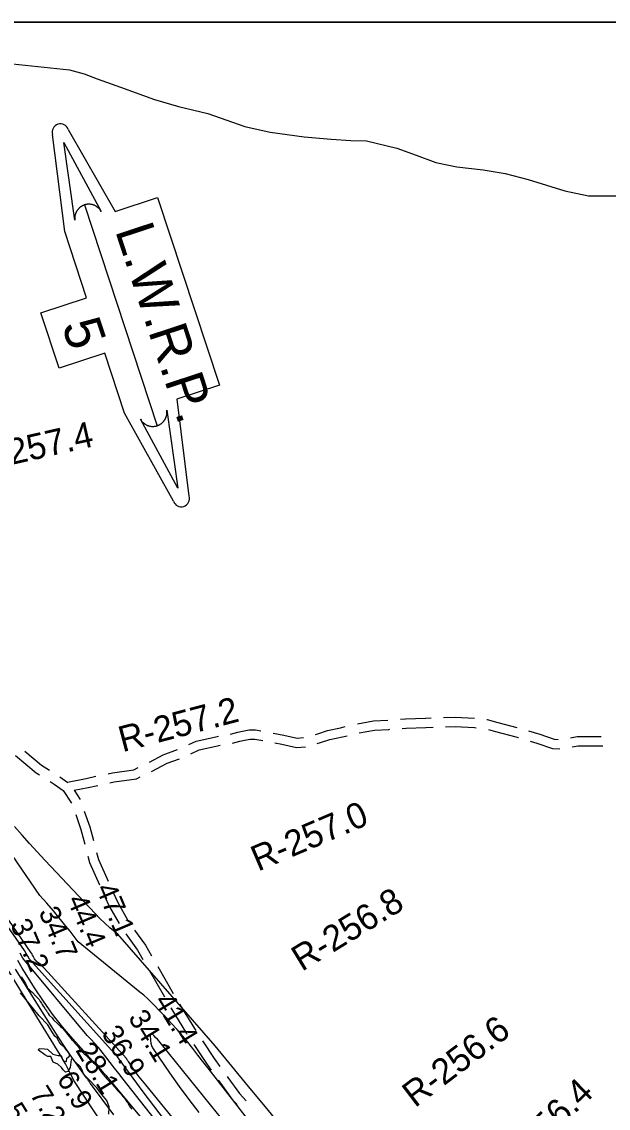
# Model space of a CAD drawing. Extents: x 3263578 to 3301413, y 764927 to 798602.
# Drawn here: x 3281091 to 3282987, y 790507 to 794018 of the extents above; entities that cross this region are included whole.
import ezdxf

# ---------------------------------------------------------------- set-up
doc = ezdxf.new("R2010")
doc.units = 0
for name, color, linetype in [('V-GRID-FRAM', 7, 'Continuous'), ('V-RIVR-EDGE', 7, 'Continuous'), ('V-RIVR-RANG', 7, 'Continuous'), ('V-RIVR-RANG-IDEN', 7, 'Continuous'), ('V-ROAD-CNTR', 7, 'Continuous'), ('V-SITE-VEGE', 7, 'Continuous'), ('V-TOPO-DPTH', 7, 'Continuous'), ('V-TOPO-MAJR', 7, 'Continuous'), ('V-TOPO-MINR', 7, 'Continuous'), ('V-TOPO-WATR-IDEN', 7, 'Continuous')]:
    doc.layers.add(name, color=color, linetype=linetype)

msp = doc.modelspace()

# ---------------------------------------------------------------- linework, layer by layer
at = {"layer": 'V-GRID-FRAM'}
msp.add_lwpolyline([(3267734.9, 794015.5), (3299171.2, 794017.8), (3299180.4, 775831.7), (3267728.3, 775829.4), (3267734.9, 794015.5)], dxfattribs=at)
at = {"layer": 'V-RIVR-EDGE'}
for points in [[(3281247.7, 790638.8), (3281240.3, 790625.3), (3281232.9, 790623.6), (3281224.7, 790630.6), (3281219.5, 790638.8), (3281208.2, 790648.9), (3281192.6, 790655), (3281190, 790663.3), (3281184.8, 790674.1), (3281176.1, 790673.7), (3281166.1, 790679), (3281145.7, 790694.2), (3281147.9, 790699.9), (3281164.8, 790698.1), (3281174.4, 790697.6), (3281191.3, 790681.5), (3281209.1, 790677.1), (3281218.7, 790677.1), (3281223, 790664), (3281226.9, 790658.4), (3281236, 790657.9), (3281237.4, 790667.9), (3281246.1, 790675.3), (3281245.7, 790682.2), (3281230.5, 790702.3), (3281219.2, 790712.3), (3281212.7, 790721.5), (3281205.8, 790733.2), (3281198, 790739.7), (3281188.9, 790755), (3281175.9, 790775.9), (3281147.7, 790805.5), (3281115.7, 790844.7), (3281087.5, 790880)], [(3281373, 790487.6), (3281373.9, 790510.7), (3281366.1, 790532), (3281349.7, 790551.2), (3281333.6, 790572.9), (3281308, 790599.1), (3281291.6, 790616.1), (3281285.5, 790632.2), (3281281.2, 790640.4), (3281264.3, 790656.6), (3281255.2, 790666.1), (3281251.3, 790664), (3281247.7, 790638.8)]]:
    msp.add_lwpolyline(points, dxfattribs=at)
at = {"layer": 'V-ROAD-CNTR'}
for p, q in [((3281530.8, 790964.2), (3281580.9, 790877.6)), ((3281502.9, 790952.6), (3281552.9, 790866.1))]:
    msp.add_line(p, q, dxfattribs=at)
for points in [[(3280742.3, 794016.5), (3280771, 794002.5), (3280832.9, 793966.2), (3280883.7, 793928.4), (3280918.2, 793909.7), (3280976.3, 793891.1), (3281061.6, 793881.6), (3281246.1, 793862.8), (3281292.7, 793849.4), (3281335, 793833.2)], [(3281335, 793833.2), (3281410.8, 793806.7), (3281520.2, 793766.1), (3281598, 793743.5), (3281692.6, 793721), (3281811.9, 793679.6), (3281894.6, 793660.7), (3282003.8, 793646.2), (3282091.7, 793637.9), (3282154.6, 793634.3), (3282205.7, 793632.6), (3282303.8, 793609.7), (3282366, 793586.7), (3282429.5, 793562.9), (3282498.1, 793549.1), (3282583.2, 793538.9), (3282653.5, 793527.6), (3282728, 793508.2), (3282846.5, 793471.4), (3282922.9, 793455.5), (3283013.9, 793454.9)], [(3282315.1, 791763.8), (3282332, 791765), (3282396.8, 791767.3), (3282415, 791767.9)], [(3282454.9, 791769.3), (3282492.1, 791770.7), (3282554.8, 791767.1)], [(3281766.4, 791715.7), (3281789.8, 791722.1), (3281805.2, 791725), (3281826.3, 791729.5), (3281847, 791729.7), (3281864.5, 791726.4)], [(3282040.6, 791714.4), (3282048, 791716.7), (3282079.4, 791726.9), (3282121.5, 791735.9), (3282137.1, 791740.1)], [(3282176.1, 791749), (3282228.6, 791758.5), (3282275.2, 791761)], [(3282181.9, 791719.6), (3282232.1, 791728.7), (3282278, 791731.1), (3282281, 791731.3)], [(3282320.9, 791734.2), (3282333.7, 791735.1), (3282397.8, 791737.4), (3282420.8, 791738.1)], [(3282460.8, 791739.5), (3282491.8, 791740.6), (3282555, 791737), (3282560.6, 791736.4)], [(3282594.5, 791762.6), (3282595.4, 791762.5), (3282630.1, 791753.4), (3282691.2, 791737.1)], [(3282600.1, 791730.3), (3282622.4, 791724.4), (3282688.2, 791706.9), (3282696.7, 791704.4)], [(3281631.3, 791682), (3281655.3, 791693.1), (3281718.5, 791707.3), (3281727, 791708.9)], [(3281772.3, 791686.2), (3281796.6, 791692.8), (3281811.1, 791695.6), (3281829.5, 791699.5), (3281844.4, 791699.6), (3281870.3, 791694.8)], [(3281903.8, 791719.1), (3281938.5, 791712.7), (3281981.7, 791702.9), (3282002.1, 791704.2)], [(3282046.5, 791684.9), (3282057, 791688.1), (3282087.2, 791697.9), (3282128.5, 791706.8), (3282143, 791710.6)], [(3282729.6, 791726), (3282766, 791715.3), (3282812.2, 791699), (3282825.3, 791698.6)], [(3282864.8, 791703.9), (3282887, 791708.1), (3282964.4, 791708.1)], [(3281101.7, 791660.1), (3281155.4, 791615.1), (3281180.8, 791599.1)], [(3281503.8, 791624.9), (3281548.7, 791648.7), (3281594.8, 791665.7)], [(3281637.4, 791651.9), (3281665, 791664.5), (3281724.6, 791677.9), (3281732.4, 791679.4), (3281732.9, 791679.5)], [(3281909.6, 791687.5), (3281932.4, 791683.3), (3281979.2, 791672.7), (3282008, 791674.5)], [(3282735, 791693.1), (3282756.8, 791686.8), (3282806.7, 791669.1), (3282831.1, 791668.4)], [(3282870.5, 791674.4), (3282889.8, 791678.1), (3282970.2, 791678.1)], [(3281071.3, 791646.5), (3281137.7, 791590.7), (3281148.9, 791583.7)], [(3281510.2, 791594.3), (3281561, 791621.3), (3281600.8, 791635.9)], [(3281370.4, 791587.8), (3281384.4, 791590.6), (3281453.5, 791600.7), (3281467.9, 791607.4)], [(3281182.8, 791562.4), (3281195.9, 791554.2), (3281225.4, 791533.9), (3281251.8, 791492.9)], [(3281214.6, 791577.8), (3281240.6, 791559.8)], [(3281238.9, 791560.3), (3281299.9, 791572.6), (3281331.3, 791579.5)], [(3281376.4, 791558.4), (3281389.6, 791561.1), (3281462.2, 791571.6), (3281474, 791577.2)], [(3281260.8, 791534.1), (3281306.1, 791543.2), (3281337.2, 791550)], [(3281261, 791534), (3281279.9, 791504.6)], [(3281265.7, 791455.5), (3281282.6, 791407.2), (3281295.1, 791360)], [(3281293.4, 791467), (3281311.3, 791416), (3281323.1, 791371.5)], [(3281305.3, 791321.3), (3281310.8, 791300.5), (3281342.5, 791228.7)], [(3281333.3, 791332.9), (3281339.2, 791310.5), (3281370.3, 791240.2)], [(3281386.9, 791203.8), (3281402, 791171.5), (3281433.6, 791115.5)], [(3281359.1, 791192.3), (3281375.4, 791157.7), (3281405.7, 791103.9)], [(3281427.6, 791070.5), (3281465.7, 791017), (3281482.8, 790987.3)], [(3281456, 791082.3), (3281490.9, 791033.2), (3281510.8, 790998.8)], [(3281573.1, 790831.6), (3281623.9, 790748.3), (3281625.3, 790746.2)], [(3281601.2, 790843.2), (3281649.2, 790764.4), (3281653.5, 790757.9)], [(3281647.4, 790712.9), (3281688.7, 790650.7), (3281703.4, 790630.1)], [(3281675.6, 790724.6), (3281713.4, 790667.7), (3281731.8, 790641.9)], [(3281755, 790609.3), (3281757.8, 790605.5), (3281795.2, 790554.1), (3281816.7, 790530.8)], [(3281726.6, 790597.5), (3281733.4, 790588), (3281772, 790535), (3281787.5, 790518.3)]]:
    msp.add_lwpolyline(points, dxfattribs=at)
at = {"layer": 'V-SITE-VEGE'}
for p, q in [((3287293.5, 794017), (3279595.5, 794016.4)), ((3281089.2, 790931), (3281091.4, 790927.8)), ((3281091.4, 790927.8), (3281095.8, 790921.7)), ((3281095.8, 790921.7), (3281098, 790918.8)), ((3281098, 790918.8), (3281103.3, 790909.2)), ((3281103.3, 790909.2), (3281105.5, 790905.1)), ((3281105.5, 790905.1), (3281108.6, 790898)), ((3281108.6, 790898), (3281110.2, 790895.5)), ((3281110.2, 790895.5), (3281112.1, 790893.2)), ((3281112.1, 790893.2), (3281113.3, 790892.2)), ((3281113.3, 790892.2), (3281114.3, 790891.3)), ((3281114.3, 790891.3), (3281115.5, 790890.6)), ((3281115.5, 790890.6), (3281120, 790886.1)), ((3281120, 790886.1), (3281124.7, 790881.6)), ((3281124.7, 790881.6), (3281130.7, 790876.1)), ((3281130.7, 790876.1), (3281131.6, 790874.5)), ((3281131.6, 790874.5), (3281140.5, 790865.5)), ((3281140.5, 790865.5), (3281142.4, 790863.9)), ((3281142.4, 790863.9), (3281143.6, 790862.7)), ((3281143.6, 790862.7), (3281147.4, 790858.2)), ((3281147.4, 790858.2), (3281150.2, 790853.7)), ((3281150.2, 790853.7), (3281151.2, 790851.7)), ((3281151.2, 790851.7), (3281154.9, 790846.3)), ((3281154.9, 790846.3), (3281157.5, 790842.1)), ((3281157.5, 790842.1), (3281160.9, 790836.7)), ((3281160.9, 790836.7), (3281162.5, 790833.8)), ((3281162.5, 790833.8), (3281164.7, 790830.9)), ((3281164.7, 790830.9), (3281165, 790829.6)), ((3281165, 790829.6), (3281166.6, 790828)), ((3281166.6, 790828), (3281168.5, 790825.2)), ((3281168.5, 790825.2), (3281171.3, 790821.6)), ((3281171.3, 790821.6), (3281172.9, 790819.1)), ((3281172.9, 790819.1), (3281175.1, 790815.8)), ((3281175.1, 790815.8), (3281176.9, 790812.6)), ((3281176.9, 790812.6), (3281180.4, 790807.8)), ((3281180.4, 790807.8), (3281189.5, 790798.5)), ((3281189.5, 790798.5), (3281194.3, 790792.7)), ((3281194.3, 790792.7), (3281208.8, 790777.9)), ((3281208.8, 790777.9), (3281211.3, 790775.7)), ((3281211.3, 790775.7), (3281213.2, 790773.8)), ((3281213.2, 790773.8), (3281217, 790770.9)), ((3281217, 790770.9), (3281222.1, 790766.7)), ((3281222.1, 790766.7), (3281224.6, 790764.1)), ((3281224.6, 790764.1), (3281227.4, 790760.3)), ((3281227.4, 790760.3), (3281229.6, 790757.7)), ((3281229.6, 790757.7), (3281233.1, 790753.2)), ((3281233.1, 790753.2), (3281235.9, 790750)), ((3281235.9, 790750), (3281239.1, 790745.2)), ((3281239.1, 790745.2), (3281241.3, 790742.6)), ((3281241.3, 790742.6), (3281244.4, 790738.4)), ((3281244.4, 790738.4), (3281246.9, 790735.9)), ((3281246.9, 790735.9), (3281248.8, 790733.6)), ((3281248.8, 790733.6), (3281249.5, 790732.3)), ((3281249.5, 790732.3), (3281253.6, 790728.2)), ((3281253.6, 790728.2), (3281256.7, 790725.3)), ((3281256.7, 790725.3), (3281261.1, 790719.8)), ((3281261.1, 790719.8), (3281263.6, 790716)), ((3281263.6, 790716), (3281268.1, 790711.8)), ((3281268.1, 790711.8), (3281269, 790710.2)), ((3281269, 790710.2), (3281271.2, 790707.9)), ((3281271.2, 790707.9), (3281273.4, 790705.4)), ((3281273.4, 790705.4), (3281276.9, 790700.9)), ((3281276.9, 790700.9), (3281279.4, 790698)), ((3281279.4, 790698), (3281281.9, 790695.4)), ((3281281.9, 790695.4), (3281284.8, 790691.9)), ((3281284.8, 790691.9), (3281286, 790690.6)), ((3281286, 790690.6), (3281287.9, 790687.7)), ((3281287.9, 790687.7), (3281293.3, 790682.2)), ((3281293.3, 790682.2), (3281297.1, 790679)), ((3281297.1, 790679), (3281305.3, 790671.6)), ((3281305.3, 790671.6), (3281306.5, 790670.6)), ((3281306.5, 790670.6), (3281308.8, 790668.4)), ((3281308.8, 790668.4), (3281310, 790666.8)), ((3281310, 790666.8), (3281310.6, 790665.5)), ((3281310.6, 790665.5), (3281314.1, 790661.3)), ((3281314.1, 790661.3), (3281317.6, 790659.1)), ((3281317.6, 790659.1), (3281319.8, 790657.1)), ((3281319.8, 790657.1), (3281323.6, 790653.3)), ((3281323.6, 790653.3), (3281327.4, 790650.1)), ((3281327.4, 790650.1), (3281329, 790648.5)), ((3281329, 790648.5), (3281329.6, 790647.5)), ((3281329.6, 790647.5), (3281333.7, 790642.4)), ((3281333.7, 790642.4), (3281335.9, 790640.1)), ((3281335.9, 790640.1), (3281341.5, 790632.7)), ((3281341.5, 790632.7), (3281344.1, 790629.2)), ((3281344.1, 790629.2), (3281347.2, 790625)), ((3281347.2, 790625), (3281349.4, 790622.5)), ((3281349.4, 790622.5), (3281351, 790619.6)), ((3281351, 790619.6), (3281353.5, 790617)), ((3281353.5, 790617), (3281361.7, 790606.7)), ((3281361.7, 790606.7), (3281365.8, 790602.2)), ((3281365.8, 790602.2), (3281368.3, 790600)), ((3281368.3, 790600), (3281371.2, 790596.5)), ((3281371.2, 790596.5), (3281372.1, 790595.5)), ((3281372.1, 790595.5), (3281373.7, 790593.6)), ((3281373.7, 790593.6), (3281374.9, 790592.6)), ((3281374.9, 790592.6), (3281385.4, 790582)), ((3281385.4, 790582), (3281389.8, 790576.5)), ((3281389.8, 790576.5), (3281393.9, 790572.4)), ((3281393.9, 790572.4), (3281395.1, 790570.4)), ((3281395.1, 790570.4), (3281398.3, 790566.9)), ((3281398.3, 790566.9), (3281399.5, 790565)), ((3281399.5, 790565), (3281400.8, 790563.7)), ((3281400.8, 790563.7), (3281404.3, 790560.8)), ((3281404.3, 790560.8), (3281406.2, 790558.5)), ((3281406.2, 790558.5), (3281407.7, 790557.3)), ((3281407.7, 790557.3), (3281411.2, 790553.7)), ((3281411.2, 790553.7), (3281412.8, 790551.8)), ((3281412.8, 790551.8), (3281413.7, 790550.2)), ((3281413.7, 790550.2), (3281415.6, 790547.6)), ((3281415.6, 790547.6), (3281418.5, 790544.7)), ((3281418.5, 790544.7), (3281419.4, 790544.4)), ((3281419.4, 790544.4), (3281420.7, 790542.5)), ((3281420.7, 790542.5), (3281423.2, 790539.3)), ((3281423.2, 790539.3), (3281427.9, 790532.2)), ((3281427.9, 790532.2), (3281430.4, 790528.7)), ((3281430.4, 790528.7), (3281431, 790527.1)), ((3281431, 790527.1), (3281432, 790526.1)), ((3281432, 790526.1), (3281433.9, 790523.9)), ((3281433.9, 790523.9), (3281434.8, 790522)), ((3281434.8, 790522), (3281435.4, 790521)), ((3281435.4, 790521), (3281436.4, 790518.4)), ((3281436.4, 790518.4), (3281438.3, 790515.2)), ((3281438.3, 790515.2), (3281439.5, 790513.3)), ((3281439.5, 790513.3), (3281441.7, 790510.1)), ((3281441.7, 790510.1), (3281447.1, 790503.7))]:
    msp.add_line(p, q, dxfattribs=at)
at = {"layer": 'V-TOPO-DPTH'}
msp.add_lwpolyline([(3281389.3, 790484.9), (3281313.6, 790586.3), (3281311.9, 790588.6), (3281310.3, 790590.9), (3281308.7, 790593.3), (3281307.1, 790595.7), (3281305.5, 790598.1), (3281303.9, 790600.5), (3281302.3, 790602.9), (3281300.6, 790605.2), (3281255.8, 790668.8), (3281232.1, 790703.1), (3281208.7, 790737.7), (3281186, 790772.7), (3281163.6, 790808), (3281071.2, 790956.3)], dxfattribs=at)
at = {"layer": 'V-TOPO-MAJR'}
msp.add_lwpolyline([(3281553.2, 790469.3), (3281518.3, 790514.5), (3281484, 790560.1), (3281431.1, 790631.5), (3281423.6, 790641.7), (3281416.1, 790651.9), (3281408.6, 790662.1), (3281401.1, 790672.4), (3281116, 790988.2), (3281110.7, 790997.6), (3281105.6, 791007.2), (3281100.7, 791016.8), (3280805.5, 791439.3)], dxfattribs=at)
at = {"layer": 'V-TOPO-MINR'}
for points in [[(3281963.8, 790289.2), (3281693.4, 790636.5), (3281677.1, 790657.5), (3281660.7, 790678.3), (3281644.3, 790699.2), (3281627.8, 790720), (3281611, 790740.5), (3281593.7, 790760.7), (3281575.9, 790780.3), (3281557.7, 790799.6), (3281497.4, 790861.4), (3281485.6, 790872.1), (3281472.9, 790881.7), (3281274.2, 791044.4), (3281261.2, 791061.7), (3281247.9, 791078.6), (3281234.3, 791095.4), (3281193.8, 791144.2), (3281172.1, 791169.4), (3281149.9, 791194.1), (3280941.8, 791496.6)], [(3281832.8, 790164.2), (3281491.9, 790582.1), (3281481.6, 790595), (3281471.4, 790608.2), (3281461.6, 790621.5), (3281451.9, 790635), (3281436.1, 790657.7), (3281434.6, 790660), (3281433, 790662.3), (3281431.4, 790664.6), (3281429.9, 790666.9), (3281153.1, 790970.9), (3281149.6, 790972.8), (3281146.3, 790975), (3281143.1, 790977.4), (3281140.2, 790980.1), (3281137.5, 790983), (3281135.1, 790986.2), (3281132.9, 790989.5), (3281127.7, 790998.4), (3281126.3, 791001), (3281124.8, 791003.6), (3281123.5, 791006.3), (3281122.2, 791009), (3280797.9, 791481.6)], [(3281933.2, 790445.4), (3281878.7, 790510.9), (3281824.3, 790576.6), (3281770, 790642.4), (3281716, 790708.3), (3281401.6, 791069.2), (3281393.1, 791075.9), (3281376.1, 791090), (3281359.5, 791104.6), (3281343.6, 791119.9), (3281328.1, 791135.6), (3281166.6, 791307.7), (3281141.6, 791334.8), (3281116.8, 791362), (3281092.3, 791389.6), (3281068.1, 791417.3)], [(3281547.7, 790438.1), (3281419.4, 790600.9), (3281405.3, 790618.8), (3281391.2, 790636.6), (3281377.1, 790654.5), (3281363, 790672.4), (3281339.1, 790702.7), (3281327.6, 790716.2), (3281315.5, 790729.1), (3281302.5, 790741.2), (3281095.3, 790991.1), (3281085.9, 791007.9)], [(3281457.4, 790295.3), (3281260, 790596), (3281257.7, 790601.9), (3281248.3, 790620.2), (3281240.4, 790635.1), (3281232.3, 790649.8), (3281223.8, 790664.4), (3281215.2, 790678.8), (3281038.3, 790966.6)], [(3281389.3, 790484.9), (3281313.6, 790586.3), (3281311.9, 790588.6), (3281310.3, 790590.9), (3281308.7, 790593.3), (3281307.1, 790595.7), (3281305.5, 790598.1), (3281303.9, 790600.5), (3281302.3, 790602.9), (3281300.6, 790605.2), (3281255.8, 790668.8), (3281232.1, 790703.1), (3281208.7, 790737.7), (3281186, 790772.7), (3281163.6, 790808), (3281071.2, 790956.3)], [(3281668, 790248.2), (3281364.9, 790610.8), (3281362.2, 790614), (3281359.6, 790617.2), (3281356.9, 790620.4), (3281354.2, 790623.5), (3281351.7, 790626.4), (3281349.1, 790629.4), (3281346.4, 790632.3), (3281343.6, 790635.2), (3281340.8, 790638), (3281338, 790640.8), (3281335.2, 790643.7), (3281332.5, 790646.6), (3281329.8, 790649.5), (3281256.6, 790730.8), (3281223.1, 790770.1), (3281191, 790810.5), (3281161.1, 790852.5), (3281132.6, 790895.7), (3281108, 790935.2), (3281093, 790959.5), (3281078.3, 790983.8)], [(3281859.6, 790321.6), (3281543, 790714), (3281538.7, 790719.2), (3281534.3, 790724.4), (3281529.8, 790729.5), (3281525.2, 790734.5), (3281518, 790742.1), (3281516.3, 790743.5), (3281514.6, 790744.7), (3281512.6, 790745.5), (3281510.5, 790746.1), (3281508.9, 790745.9), (3281507.6, 790745.3), (3281506.9, 790744.1), (3281506.5, 790742.5), (3281507.6, 790725.4), (3281508.8, 790717.3), (3281510.8, 790709.5), (3281514.1, 790702.1), (3281518.2, 790695), (3281569.1, 790620.9), (3281599.9, 790577.4), (3281631.4, 790534.5), (3281664, 790492.4)]]:
    msp.add_lwpolyline(points, dxfattribs=at)
at = {"layer": 'V-TOPO-WATR-IDEN'}
msp.add_line((3281294, 793425.8), (3281529.2, 792712.3), dxfattribs=at)
for points in [[(3281241.6, 793669.6), (3281392.9, 793404.2), (3281530.4, 793449.5), (3281730.3, 792843.1), (3281592.8, 792797.8), (3281631.9, 792485.1)], [(3281581.6, 792468.5), (3281423.8, 792753.3), (3281360.2, 792946.5), (3281212.6, 792897.9), (3281153.5, 793077.4), (3281301, 793126), (3281230.6, 793339.6), (3281191.2, 793653)]]:
    msp.add_lwpolyline(points, dxfattribs=at)
for points in [[(3281263, 793376.1), (3281227.6, 793627.5), (3281348.5, 793404.2), (3281346.1, 793408.1), (3281343.5, 793411.6), (3281342.3, 793413), (3281341.2, 793414.1), (3281339.9, 793415.4), (3281338.5, 793416.7), (3281337.3, 793417.7), (3281335.6, 793419), (3281333.7, 793420.4), (3281332.6, 793421.1), (3281331.2, 793422), (3281329.2, 793423), (3281327.7, 793423.8), (3281326, 793424.5), (3281324.9, 793425), (3281323.6, 793425.4), (3281322.1, 793426), (3281320.6, 793426.4), (3281319.2, 793426.8), (3281318, 793427), (3281316.2, 793427.4), (3281314.4, 793427.7), (3281313, 793427.8), (3281311.4, 793428), (3281309.9, 793428), (3281308.7, 793428.1), (3281307.7, 793428.1), (3281306.2, 793428), (3281304.6, 793427.9), (3281303.2, 793427.8), (3281301.7, 793427.6), (3281300.3, 793427.3), (3281298.9, 793427.1), (3281297.6, 793426.8), (3281295.9, 793426.3), (3281294, 793425.8), (3281293.4, 793425.6), (3281292.6, 793425.2), (3281291.5, 793424.8), (3281290.5, 793424.4), (3281289.6, 793424), (3281288.7, 793423.6), (3281287.6, 793423.1), (3281286.9, 793422.7), (3281285.8, 793422.1), (3281284.8, 793421.5), (3281284.2, 793421.1), (3281282.5, 793420), (3281281.6, 793419.4), (3281281, 793419), (3281280, 793418.2), (3281279.2, 793417.5), (3281278.3, 793416.8), (3281277.3, 793415.9), (3281276.4, 793415), (3281275.7, 793414.3), (3281275.1, 793413.7), (3281274.3, 793412.9), (3281273.7, 793412.1), (3281272.9, 793411.2), (3281272.1, 793410.3), (3281271.4, 793409.3), (3281270.5, 793408), (3281269.9, 793407.1), (3281269.2, 793406), (3281268.6, 793405), (3281268.2, 793404.2), (3281267.7, 793403.2), (3281267, 793401.8), (3281266.9, 793401.8), (3281266.6, 793400.9), (3281266.3, 793400.3), (3281265.9, 793399.3), (3281265.4, 793398.1), (3281265.1, 793397.2), (3281264.8, 793396.3), (3281264.4, 793395.2), (3281264.1, 793394.1), (3281263.9, 793393.3), (3281263.7, 793392.2), (3281263.4, 793390.8), (3281263.3, 793390), (3281263.1, 793389.3), (3281263.1, 793388.7), (3281263, 793387.9), (3281262.8, 793387), (3281262.8, 793386), (3281262.7, 793385), (3281262.6, 793384), (3281262.6, 793382.8), (3281262.6, 793382.1), (3281262.6, 793380.9), (3281262.7, 793379.5), (3281262.8, 793378.4), (3281262.8, 793377.7), (3281262.9, 793376.9), (3281263, 793376.4)], [(3281560.2, 792762), (3281595.6, 792510.6), (3281474.7, 792733.8), (3281477.1, 792729.9), (3281479.7, 792726.4), (3281480.9, 792725.1), (3281482, 792723.9), (3281483.3, 792722.6), (3281484.6, 792721.4), (3281485.9, 792720.3), (3281487.6, 792719), (3281489.5, 792717.7), (3281490.6, 792717), (3281492, 792716.1), (3281494, 792715), (3281495.5, 792714.3), (3281497.2, 792713.5), (3281498.3, 792713.1), (3281499.6, 792712.6), (3281501.1, 792712.1), (3281502.6, 792711.7), (3281504, 792711.3), (3281505.2, 792711), (3281507, 792710.7), (3281508.8, 792710.4), (3281510.2, 792710.2), (3281511.8, 792710.1), (3281513.2, 792710), (3281514.5, 792710), (3281515.5, 792710), (3281517, 792710.1), (3281518.6, 792710.2), (3281520, 792710.3), (3281521.5, 792710.5), (3281522.9, 792710.7), (3281524.3, 792711), (3281525.5, 792711.3), (3281527.3, 792711.7), (3281529.2, 792712.3), (3281529.8, 792712.5), (3281530.6, 792712.8), (3281531.7, 792713.2), (3281532.6, 792713.6), (3281533.6, 792714), (3281534.5, 792714.4), (3281535.6, 792715), (3281536.3, 792715.4), (3281537.4, 792715.9), (3281538.4, 792716.5), (3281539, 792716.9), (3281540.7, 792718), (3281541.6, 792718.6), (3281542.2, 792719.1), (3281543.2, 792719.8), (3281544, 792720.5), (3281544.9, 792721.3), (3281545.9, 792722.2), (3281546.8, 792723), (3281547.5, 792723.7), (3281548.1, 792724.3), (3281548.9, 792725.2), (3281549.5, 792725.9), (3281550.3, 792726.9), (3281551.1, 792727.8), (3281551.8, 792728.8), (3281552.7, 792730), (3281553.3, 792731), (3281553.9, 792732), (3281554.6, 792733), (3281555, 792733.9), (3281555.5, 792734.8), (3281556.2, 792736.2), (3281556.2, 792736.3), (3281556.6, 792737.1), (3281556.9, 792737.8), (3281557.3, 792738.7), (3281557.8, 792739.9), (3281558.1, 792740.9), (3281558.4, 792741.8), (3281558.7, 792742.9), (3281559, 792744), (3281559.3, 792744.8), (3281559.5, 792745.8), (3281559.8, 792747.2), (3281559.9, 792748.1), (3281560, 792748.8), (3281560.1, 792749.4), (3281560.2, 792750.1), (3281560.3, 792751.1), (3281560.4, 792752.1), (3281560.5, 792753), (3281560.6, 792754), (3281560.6, 792755.3), (3281560.6, 792756), (3281560.6, 792757.2), (3281560.5, 792758.6), (3281560.4, 792759.6), (3281560.3, 792760.4), (3281560.3, 792761.1), (3281560.2, 792761.6)]]:
    msp.add_lwpolyline(points, close=True, dxfattribs=at)
for centre, start, end in [((3281216.4, 793661.3), 18.2394, 198.2394), ((3281606.8, 792476.8), 198.2394, 18.2394)]:
    msp.add_arc(centre, 26.5, start, end, dxfattribs=at)

# ---------------------------------------------------------------- texts
at = {"layer": 'V-RIVR-RANG'}
for s, rotation, p in [('47.1', 292.9883, (3281329.8, 791217.8)), ('44.4', 292.9883, (3281236.9, 791180.7)), ('34.7', 292.9883, (3281145, 791141.4)), ('37.2', 292.9883, (3281053, 791102.1)), ('41.4', 301.3983, (3281517.7, 790853.6)), ('34.1', 301.3983, (3281433.7, 790799.3)), ('36.9', 301.3983, (3281347.1, 790749.2)), ('28.1', 301.3983, (3281263.3, 790694.7)), ('6.9', 301.6504, (3281202.7, 790601.3)), ('7.2', 301.6504, (3281115.7, 790551.9)), ('5.9', 301.6504, (3281031.2, 790498.5))]:
    msp.add_text(s, height=67, rotation=rotation, dxfattribs=at).set_placement(p)
at = {"layer": 'V-RIVR-RANG-IDEN'}
for s, rotation, p in [('R-257.4', 12.7467, (3280942.9, 792559.3)), ('R-257.2', 14.781, (3281416.8, 791657)), ('R-257.0', 23.1305, (3281855, 791270.7)), ('R-256.8', 31.5433, (3281996.7, 790947)), ('R-256.6', 37.3147, (3282362.3, 790506.4)), ('R-256.4', 43.9071, (3282660.3, 790277.2))]:
    msp.add_text(s, height=83, rotation=rotation, dxfattribs=at).set_placement(p)
at = {"layer": 'V-TOPO-WATR-IDEN'}
for s, rotation, p in [('L.W.R.P.', 288.2393, (3281392.3, 793343.2)), ('5', 288.2394, (3281220, 793037.1))]:
    msp.add_text(s, height=124.5, rotation=rotation, dxfattribs=at).set_placement(p)

doc.saveas('drawing.dxf')
